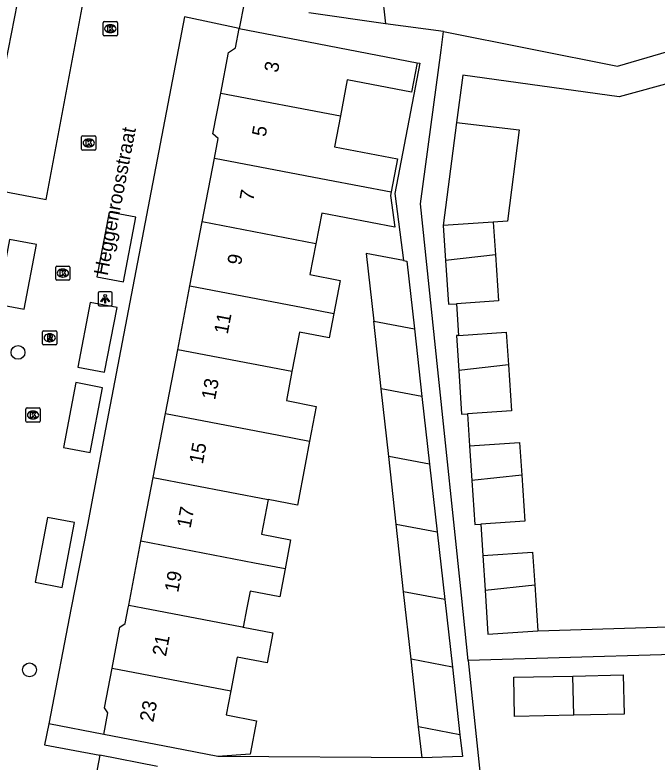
# Model space of a CAD drawing. Extents: x 162250 to 162654, y 380744 to 381605.
# Drawn here: x 162376.9 to 162422.3, y 381239.1 to 381292 of the extents above; entities that cross this region are included whole.
import ezdxf

# ---------------------------------------------------------------- set-up
doc = ezdxf.new("R2010")
doc.units = 0
for name, color, linetype in [('IMGEO_Boom', 7, 'Continuous'), ('IMGEO_Kolk', 7, 'Continuous'), ('IMGEO_Lichtpunt', 7, 'Continuous'), ('IMGEO_Openbare_ruimte_label', 7, 'Continuous'), ('IMGEO_Pand', 7, 'Continuous'), ('IMGEO_Pand_nummerreeks', 7, 'Continuous'), ('IMGEO_Parkeervlak_open', 7, 'Continuous'), ('IMGEO_Rioolput', 7, 'Continuous'), ('IMGEO_Voetpad_open', 7, 'Continuous'), ('IMGEO_Woonerf_open', 7, 'Continuous')]:
    doc.layers.add(name, color=color, linetype=linetype)

msp = doc.modelspace()

# ---------------------------------------------------------------- linework, layer by layer
at = {"layer": 'IMGEO_Boom'}
for centre in [(162377.162, 381268.078), (162377.973, 381245.613)]:
    msp.add_circle(centre, 0.489, dxfattribs=at)
at = {"layer": 'IMGEO_Kolk'}
for p, q in [((162383.189, 381290.557), (162383.189, 381291.409)), ((162383.264, 381291.483), (162384.116, 381291.483)), ((162384.19, 381291.409), (162384.19, 381290.557)), ((162383.677, 381291.263), (162383.702, 381291.263)), ((162384.116, 381290.483), (162383.264, 381290.483)), ((162383.7, 381290.703), (162383.675, 381290.703)), ((162381.662, 381282.469), (162381.662, 381283.321)), ((162381.737, 381283.395), (162382.589, 381283.395)), ((162382.15, 381283.175), (162382.175, 381283.175)), ((162382.663, 381283.321), (162382.663, 381282.469)), ((162382.589, 381282.395), (162381.737, 381282.395)), ((162382.173, 381282.615), (162382.148, 381282.615)), ((162379.832, 381273.264), (162379.832, 381274.116)), ((162379.907, 381274.19), (162380.759, 381274.19)), ((162380.32, 381273.97), (162380.345, 381273.97)), ((162380.833, 381274.116), (162380.833, 381273.264)), ((162380.343, 381273.41), (162380.318, 381273.41)), ((162380.759, 381273.19), (162379.907, 381273.19)), ((162377.723, 381263.22), (162377.723, 381264.072)), ((162377.798, 381264.146), (162378.65, 381264.146)), ((162378.211, 381263.926), (162378.236, 381263.926)), ((162378.724, 381264.072), (162378.724, 381263.22)), ((162378.234, 381263.366), (162378.209, 381263.366)), ((162378.65, 381263.146), (162377.798, 381263.146))]:
    msp.add_line(p, q, dxfattribs=at)
for points in [[(162383.189, 381290.557), (162383.189, 381291.409)], [(162383.264, 381291.483), (162384.116, 381291.483)], [(162384.19, 381291.409), (162384.19, 381290.557)], [(162383.51, 381291.183), (162383.633, 381291.183), (162383.633, 381291.032), (162383.763, 381291.183), (162383.927, 381291.183), (162383.781, 381291.032), (162383.934, 381290.783), (162383.782, 381290.783), (162383.697, 381290.947), (162383.633, 381290.88), (162383.633, 381290.783), (162383.51, 381290.783), (162383.51, 381291.183)], [(162384.116, 381290.483), (162383.264, 381290.483)], [(162381.662, 381282.469), (162381.662, 381283.321)], [(162381.737, 381283.395), (162382.589, 381283.395)], [(162381.983, 381283.095), (162382.106, 381283.095), (162382.106, 381282.944), (162382.236, 381283.095), (162382.4, 381283.095), (162382.254, 381282.944), (162382.407, 381282.695), (162382.255, 381282.695), (162382.17, 381282.859), (162382.106, 381282.792), (162382.106, 381282.695), (162381.983, 381282.695), (162381.983, 381283.095)], [(162382.663, 381283.321), (162382.663, 381282.469)], [(162382.589, 381282.395), (162381.737, 381282.395)], [(162379.832, 381273.264), (162379.832, 381274.116)], [(162379.907, 381274.19), (162380.759, 381274.19)], [(162380.833, 381274.116), (162380.833, 381273.264)], [(162380.153, 381273.89), (162380.276, 381273.89), (162380.276, 381273.739), (162380.406, 381273.89), (162380.57, 381273.89), (162380.424, 381273.739), (162380.577, 381273.49), (162380.425, 381273.49), (162380.34, 381273.654), (162380.276, 381273.587), (162380.276, 381273.49), (162380.153, 381273.49), (162380.153, 381273.89)], [(162380.759, 381273.19), (162379.907, 381273.19)], [(162377.723, 381263.22), (162377.723, 381264.072)], [(162377.798, 381264.146), (162378.65, 381264.146)], [(162378.724, 381264.072), (162378.724, 381263.22)], [(162378.044, 381263.846), (162378.167, 381263.846), (162378.167, 381263.695), (162378.297, 381263.846), (162378.461, 381263.846), (162378.315, 381263.695), (162378.468, 381263.446), (162378.316, 381263.446), (162378.231, 381263.61), (162378.167, 381263.543), (162378.167, 381263.446), (162378.044, 381263.446), (162378.044, 381263.846)], [(162378.65, 381263.146), (162377.798, 381263.146)]]:
    msp.add_lwpolyline(points, dxfattribs=at)
for centre, start, end in [((162383.266, 381291.407), 91.552, 178.448), ((162383.266, 381291.407), 91.552, 178.448), ((162384.114, 381291.407), 1.552, 88.448), ((162384.114, 381291.407), 1.552, 88.448), ((162383.266, 381290.559), 181.552, 268.448), ((162383.266, 381290.559), 181.552, 268.448), ((162384.114, 381290.559), 271.552, 358.448), ((162384.114, 381290.559), 271.552, 358.448), ((162381.739, 381283.319), 91.552, 178.448), ((162381.739, 381283.319), 91.552, 178.448), ((162382.587, 381283.319), 1.552, 88.448), ((162382.587, 381283.319), 1.552, 88.448), ((162381.739, 381282.471), 181.552, 268.448), ((162381.739, 381282.471), 181.552, 268.448), ((162382.587, 381282.471), 271.552, 358.448), ((162382.587, 381282.471), 271.552, 358.448), ((162379.909, 381274.114), 91.552, 178.448), ((162379.909, 381274.114), 91.552, 178.448), ((162380.757, 381274.114), 1.552, 88.448), ((162380.757, 381274.114), 1.552, 88.448), ((162379.909, 381273.266), 181.552, 268.448), ((162379.909, 381273.266), 181.552, 268.448), ((162380.757, 381273.266), 271.552, 358.448), ((162380.757, 381273.266), 271.552, 358.448), ((162377.8, 381264.07), 91.552, 178.448), ((162377.8, 381264.07), 91.552, 178.448), ((162378.648, 381264.07), 1.552, 88.448), ((162378.648, 381264.07), 1.552, 88.448), ((162377.8, 381263.222), 181.552, 268.448), ((162377.8, 381263.222), 181.552, 268.448), ((162378.648, 381263.222), 271.552, 358.448), ((162378.648, 381263.222), 271.552, 358.448)]:
    msp.add_arc(centre, 0.0765, start, end, dxfattribs=at)
for centre, major_axis, ratio, start_param, end_param in [((162383.676, 381290.983), (-0.387, 0.002), 0.722429, 4.712389, 7.853982), ((162383.701, 381290.983), (-0.39, 0.002), 0.717154, 1.570796, 4.712389), ((162382.149, 381282.895), (-0.387, 0.002), 0.722429, 4.712389, 7.853982), ((162382.174, 381282.895), (-0.39, 0.002), 0.717154, 1.570796, 4.712389), ((162380.319, 381273.69), (-0.387, 0.002), 0.722429, 4.712389, 7.853982), ((162380.344, 381273.69), (-0.39, 0.002), 0.717154, 1.570796, 4.712389), ((162378.21, 381263.646), (-0.387, 0.002), 0.722429, 4.712389, 7.853982), ((162378.235, 381263.646), (-0.39, 0.002), 0.717154, 1.570796, 4.712389)]:
    msp.add_ellipse(centre, major_axis=major_axis, ratio=ratio, start_param=start_param, end_param=end_param, dxfattribs=at)
at = {"layer": 'IMGEO_Lichtpunt'}
for p, q in [((162383.731, 381272.368), (162382.923, 381272.368)), ((162383.731, 381272.368), (162382.923, 381272.368)), ((162382.829, 381272.273), (162382.829, 381271.466)), ((162382.829, 381272.273), (162382.829, 381271.466)), ((162383.825, 381271.466), (162383.825, 381272.273)), ((162383.825, 381271.466), (162383.825, 381272.273)), ((162382.923, 381271.372), (162383.731, 381271.372)), ((162382.923, 381271.372), (162383.731, 381271.372))]:
    msp.add_line(p, q, dxfattribs=at)
for points in [[(162383.203, 381271.937), (162383.242, 381271.909), (162383.054, 381271.647), (162383.016, 381271.674), (162383.203, 381271.937)], [(162383.305, 381271.889), (162383.352, 381271.889), (162383.352, 381271.567), (162383.305, 381271.567), (162383.305, 381271.889)], [(162383.415, 381271.909), (162383.453, 381271.936), (162383.64, 381271.674), (162383.601, 381271.646), (162383.415, 381271.909)]]:
    msp.add_lwpolyline(points, dxfattribs=at)
msp.add_circle((162383.328, 381272.071), 0.0994, dxfattribs=at)
for centre, start, end in [((162382.923, 381272.273), 90, 180), ((162382.923, 381272.273), 90, 180), ((162383.731, 381272.273), 0, 90), ((162383.731, 381272.273), 0, 90), ((162382.923, 381271.466), 180, 270), ((162382.923, 381271.466), 180, 270), ((162383.731, 381271.466), 270, 0), ((162383.731, 381271.466), 270, 360)]:
    msp.add_arc(centre, 0.0946, start, end, dxfattribs=at)
at = {"layer": 'IMGEO_Pand'}
for points in [[(162397.454, 381294.456), (162402.883, 381293.665), (162403.154, 381291.325)], [(162403.154, 381291.325), (162397.723, 381292.116)], [(162391.502, 381286.43), (162392.054, 381289.305), (162392.535, 381289.631), (162392.796, 381290.991)], [(162392.796, 381290.991), (162397.707, 381290.048), (162405.374, 381288.577)], [(162405.374, 381288.577), (162404.973, 381286.486), (162400.442, 381287.356), (162399.953, 381284.81)], [(162391.053, 381281.83), (162391.32, 381283.22), (162390.948, 381283.542), (162391.502, 381286.43)], [(162391.502, 381286.43), (162399.953, 381284.81)], [(162399.953, 381284.81), (162399.535, 381282.629), (162403.996, 381281.773), (162403.547, 381279.434)], [(162408.171, 381284.342), (162407.231, 381277.057)], [(162408.171, 381284.342), (162412.603, 381283.826), (162411.767, 381277.353), (162410.758, 381277.287)], [(162390.187, 381277.31), (162391.053, 381281.83)], [(162391.053, 381281.83), (162399.065, 381280.293), (162403.547, 381279.434)], [(162403.547, 381279.434), (162403.498, 381279.177), (162403.803, 381276.934), (162398.634, 381277.926), (162398.22, 381275.77)], [(162389.32, 381272.791), (162390.187, 381277.31)], [(162398.22, 381275.77), (162390.187, 381277.31)], [(162410.758, 381277.287), (162407.231, 381277.057)], [(162410.758, 381277.287), (162410.911, 381274.972)], [(162407.231, 381277.057), (162407.394, 381274.586)], [(162398.22, 381275.77), (162397.8, 381273.583), (162399.944, 381273.171), (162399.496, 381270.839)], [(162404.424, 381274.579), (162401.785, 381275.086), (162402.313, 381270.299)], [(162404.424, 381274.579), (162404.645, 381274.537), (162405.183, 381269.749)], [(162410.911, 381274.972), (162407.394, 381274.586)], [(162407.394, 381274.586), (162407.598, 381271.487), (162408.153, 381271.523)], [(162410.911, 381274.972), (162411.126, 381271.719), (162408.153, 381271.523)], [(162388.453, 381268.271), (162389.32, 381272.791)], [(162389.32, 381272.791), (162397.334, 381271.254), (162399.496, 381270.839)], [(162399.496, 381270.839), (162399.163, 381269.102), (162397.064, 381269.505), (162396.53, 381266.722)], [(162402.313, 381270.299), (162405.183, 381269.749)], [(162402.842, 381265.511), (162402.313, 381270.299)], [(162405.183, 381269.749), (162405.721, 381264.959)], [(162408.3, 381269.286), (162408.16, 381269.277), (162408.323, 381266.806)], [(162408.3, 381269.286), (162411.687, 381269.509), (162411.84, 381267.191)], [(162387.586, 381263.751), (162388.453, 381268.271)], [(162396.53, 381266.722), (162388.453, 381268.271)], [(162411.84, 381267.191), (162408.323, 381266.806)], [(162411.84, 381267.191), (162412.055, 381263.939), (162408.944, 381263.734)], [(162396.53, 381266.722), (162396.135, 381264.664), (162398.254, 381264.257), (162397.781, 381261.795)], [(162408.323, 381266.806), (162408.527, 381263.707), (162408.944, 381263.734)], [(162403.371, 381260.723), (162402.842, 381265.511)], [(162405.721, 381264.959), (162402.842, 381265.511)], [(162405.721, 381264.959), (162406.259, 381260.169)], [(162386.719, 381259.231), (162387.586, 381263.751)], [(162387.586, 381263.751), (162395.603, 381262.213), (162397.781, 381261.795)], [(162397.781, 381261.795), (162397.466, 381260.154), (162396.913, 381257.276), (162394.851, 381257.671)], [(162409.092, 381261.479), (162412.619, 381261.711), (162412.772, 381259.394)], [(162409.092, 381261.479), (162409.255, 381259.009)], [(162403.899, 381255.936), (162403.371, 381260.723)], [(162406.259, 381260.169), (162403.371, 381260.723)], [(162406.259, 381260.169), (162406.797, 381255.38)], [(162385.852, 381254.711), (162386.719, 381259.231)], [(162386.719, 381259.231), (162394.851, 381257.671)], [(162412.772, 381259.394), (162409.255, 381259.009)], [(162412.772, 381259.394), (162412.987, 381256.141), (162409.873, 381255.936)], [(162409.255, 381259.009), (162409.459, 381255.909), (162409.873, 381255.936)], [(162394.851, 381257.671), (162394.38, 381255.219), (162396.439, 381254.824), (162396.042, 381252.757)], [(162404.428, 381251.148), (162403.899, 381255.936)], [(162403.899, 381255.936), (162406.797, 381255.38)], [(162406.797, 381255.38), (162407.335, 381250.591)], [(162384.986, 381250.191), (162385.852, 381254.711)], [(162396.042, 381252.757), (162393.873, 381253.173), (162385.852, 381254.711)], [(162410.019, 381253.716), (162413.546, 381253.948), (162413.699, 381251.627)], [(162410.019, 381253.716), (162410.182, 381251.244)], [(162396.042, 381252.757), (162395.664, 381250.786), (162393.579, 381251.185), (162393.352, 381250), (162393.091, 381248.636)], [(162410.182, 381251.244), (162413.699, 381251.627)], [(162410.182, 381251.244), (162410.386, 381248.146), (162413.914, 381248.378)], [(162413.699, 381251.627), (162413.914, 381248.378)], [(162404.957, 381246.361), (162404.428, 381251.148)], [(162407.335, 381250.591), (162404.428, 381251.148)], [(162383.814, 381245.729), (162384.372, 381248.642), (162384.736, 381248.888), (162384.949, 381250), (162384.986, 381250.191)], [(162384.986, 381250.191), (162385.981, 381250), (162393.007, 381248.652), (162393.091, 381248.636)], [(162407.335, 381250.591), (162407.873, 381245.802)], [(162393.091, 381248.636), (162395.181, 381248.235), (162394.773, 381246.103), (162392.661, 381246.508), (162392.203, 381244.12)], [(162405.486, 381241.573), (162404.957, 381246.361)], [(162407.873, 381245.802), (162404.957, 381246.361)], [(162383.228, 381241.033), (162383.522, 381242.568), (162383.278, 381242.929), (162383.814, 381245.729)], [(162383.814, 381245.729), (162392.203, 381244.12)], [(162407.873, 381245.802), (162408.411, 381241.012)], [(162416.462, 381242.399), (162412.268, 381242.314), (162412.212, 381245.096), (162416.379, 381245.181)], [(162416.379, 381245.181), (162419.953, 381245.253), (162420.009, 381242.471), (162416.462, 381242.399)], [(162416.462, 381242.399), (162416.379, 381245.181)], [(162392.203, 381244.12), (162391.878, 381242.422), (162394.026, 381242.01), (162393.574, 381239.647), (162391.301, 381239.486)], [(162405.726, 381239.395), (162405.486, 381241.573)], [(162408.411, 381241.012), (162405.486, 381241.573)], [(162391.301, 381239.486), (162388.139, 381240.092), (162383.228, 381241.033)], [(162408.411, 381241.012), (162408.583, 381239.486), (162405.726, 381239.395)], [(162382.948, 381239.57), (162382.262, 381235.985)], [(162387.032, 381238.789), (162382.948, 381239.57)]]:
    msp.add_lwpolyline(points, dxfattribs=at)
at = {"layer": 'IMGEO_Parkeervlak_open'}
for points in [[(162374.566, 381279.763), (162377.336, 381293.904), (162379.089, 381293.49)], [(162374.566, 381279.763), (162379.145, 381278.899), (162381.779, 381292.855), (162379.089, 381293.49)], [(162385.485, 381277.649), (162383.597, 381278.008), (162382.724, 381273.425), (162384.612, 381273.065), (162385.485, 381277.649)], [(162378.46, 381275.713), (162376.572, 381276.072), (162375.699, 381271.489), (162377.587, 381271.129), (162378.46, 381275.713)], [(162384.162, 381271.261), (162382.274, 381271.621), (162381.401, 381267.037), (162383.289, 381266.678), (162384.162, 381271.261)], [(162383.138, 381265.58), (162381.249, 381265.94), (162380.377, 381261.357), (162382.265, 381260.997), (162383.138, 381265.58)], [(162381.145, 381256.034), (162379.257, 381256.394), (162378.384, 381251.811), (162380.273, 381251.451), (162381.145, 381256.034)]]:
    msp.add_lwpolyline(points, dxfattribs=at)
at = {"layer": 'IMGEO_Rioolput'}
for p, q in [((162378.9, 381268.686), (162378.9, 381269.538)), ((162378.975, 381269.612), (162379.827, 381269.612)), ((162379.388, 381269.392), (162379.413, 381269.392)), ((162379.901, 381269.538), (162379.901, 381268.686)), ((162379.411, 381268.832), (162379.386, 381268.832)), ((162379.827, 381268.612), (162378.975, 381268.612))]:
    msp.add_line(p, q, dxfattribs=at)
for points in [[(162378.9, 381268.686), (162378.9, 381269.538)], [(162378.975, 381269.612), (162379.827, 381269.612)], [(162379.489, 381269.31), (162379.237, 381269.312), (162379.237, 381268.912)], [(162379.415, 381269.231), (162379.361, 381269.231), (162379.361, 381269.15)], [(162379.901, 381269.538), (162379.901, 381268.686)], [(162379.237, 381268.912), (162379.361, 381268.912), (162379.361, 381269.074), (162379.372, 381269.074)], [(162379.361, 381269.15), (162379.413, 381269.15)], [(162379.419, 381269.045), (162379.49, 381268.912), (162379.63, 381268.912), (162379.565, 381269.038)], [(162379.827, 381268.612), (162378.975, 381268.612)]]:
    msp.add_lwpolyline(points, dxfattribs=at)
for centre, radius, start, end in [((162378.977, 381269.536), 0.0765, 91.552, 178.448), ((162378.977, 381269.536), 0.0765, 91.552, 178.448), ((162379.421, 381269.135), 0.0964, 77.0061, 93.1865), ((162379.435, 381269.192), 0.0378, 276.6634, 79.6772), ((162379.488, 381269.2), 0.109, 350.3612, 89.416), ((162379.486, 381269.2), 0.112, 277.5842, 350.9817), ((162379.825, 381269.536), 0.0765, 1.552, 88.448), ((162379.825, 381269.536), 0.0765, 1.552, 88.448), ((162378.977, 381268.688), 0.0765, 181.552, 268.448), ((162378.977, 381268.688), 0.0765, 181.552, 268.448), ((162379.371, 381269.021), 0.0533, 26.0293, 88.6989), ((162379.397, 381269.339), 0.19, 274.7715, 282.9687), ((162379.47, 381268.985), 0.108, 29.5134, 73.7905), ((162379.825, 381268.688), 0.0765, 271.552, 358.448), ((162379.825, 381268.688), 0.0765, 271.552, 358.448)]:
    msp.add_arc(centre, radius, start, end, dxfattribs=at)
for centre, major_axis, ratio, start_param, end_param in [((162379.387, 381269.112), (-0.387, 0.002), 0.722429, 4.712389, 7.853982), ((162379.412, 381269.112), (-0.39, 0.002), 0.717154, 1.570796, 4.712389)]:
    msp.add_ellipse(centre, major_axis=major_axis, ratio=ratio, start_param=start_param, end_param=end_param, dxfattribs=at)
at = {"layer": 'IMGEO_Voetpad_open'}
for points in [[(162393.147, 381292.783), (162392.796, 381290.991)], [(162407.245, 381290.782), (162403.154, 381291.325)], [(162407.245, 381290.782), (162419.551, 381288.338), (162425.667, 381290.132), (162429.605, 381291.207)], [(162409, 381246.281), (162408.517, 381250.901), (162406.851, 381266.845), (162405.624, 381278.58), (162407.071, 381289.468), (162407.245, 381290.782)], [(162431.316, 381289.346), (162419.659, 381286.162), (162408.604, 381287.7), (162408.171, 381284.342)], [(162405.374, 381288.577), (162405.565, 381288.54), (162403.797, 381279.323), (162404.424, 381274.579)], [(162408.153, 381271.523), (162408.3, 381269.286)], [(162408.944, 381263.734), (162409.092, 381261.479)], [(162409.873, 381255.936), (162410.019, 381253.716)], [(162413.914, 381248.378), (162430.79, 381248.903), (162431.393, 381247.031)], [(162455.758, 381245.2), (162443.719, 381241.869), (162442.253, 381241.678), (162436.55, 381241.544), (162431.611, 381241.41), (162429.895, 381246.884), (162409, 381246.281)], [(162409, 381246.281), (162409.844, 381238.205)], [(162379.33, 381241.79), (162379.043, 381240.314), (162382.948, 381239.57)], [(162383.228, 381241.033), (162379.33, 381241.79)], [(162405.726, 381239.395), (162391.301, 381239.486)]]:
    msp.add_lwpolyline(points, dxfattribs=at)
at = {"layer": 'IMGEO_Woonerf_open'}
msp.add_lwpolyline([(162392.796, 381290.991), (162388.94, 381291.823), (162383.338, 381262.637), (162382.067, 381255.889), (162380.924, 381250), (162379.33, 381241.79)], dxfattribs=at)

# ---------------------------------------------------------------- texts
at = {"layer": 'IMGEO_Openbare_ruimte_label'}
msp.add_text('Heggenroosstraat', height=1, rotation=79.1058, dxfattribs=at).set_placement((162383.495, 381273.465))
at = {"layer": 'IMGEO_Pand_nummerreeks'}
for s, rotation, p in [('3', 79.158, (162395.531, 381287.833)), ('5', 79.158, (162394.662, 381283.291)), ('7', 79.158, (162393.792, 381278.749)), ('9', 79.158, (162392.922, 381274.208)), ('11', 79.158, (162391.986, 381269.326)), ('13', 79.158, (162391.094, 381264.673)), ('15', 79.158, (162390.224, 381260.131)), ('17', 79.158, (162389.355, 381255.589)), ('19', 79.1598, (162388.485, 381251.049)), ('21', 79.1598, (162387.62, 381246.529)), ('23', 79.158, (162386.728, 381241.875))]:
    msp.add_text(s, height=1, rotation=rotation, dxfattribs=at).set_placement(p)

doc.saveas('drawing.dxf')
